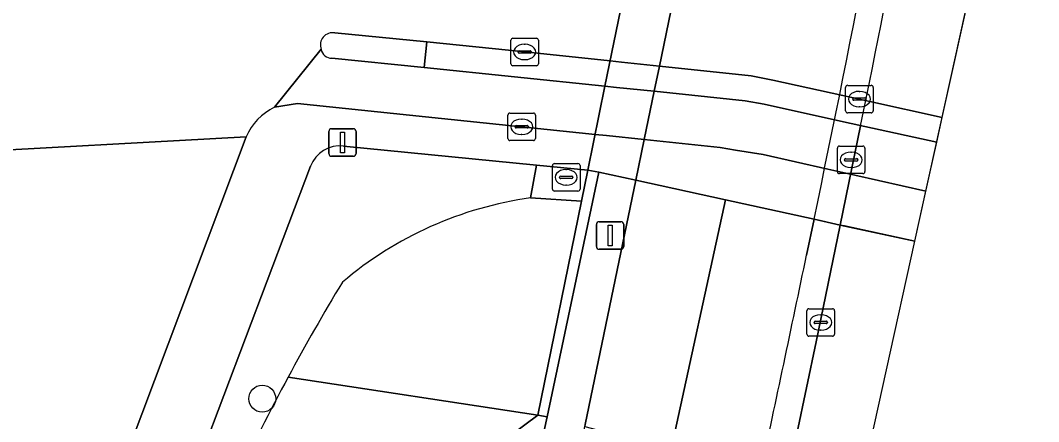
# Model space of a CAD drawing. Extents: x 162172 to 163187, y 382874 to 383685.
# Drawn here: x 163131.97 to 163168.94, y 383035.63 to 383050.22 of the extents above; entities that cross this region are included whole.
import ezdxf

# ---------------------------------------------------------------- set-up
doc = ezdxf.new("R2010")
doc.units = 0
for name, color, linetype in [('IMGEO_Berm_gesloten', 7, 'Continuous'), ('IMGEO_Berm_groen', 7, 'Continuous'), ('IMGEO_Berm_open', 7, 'Continuous'), ('IMGEO_Boom', 7, 'Continuous'), ('IMGEO_Dek', 7, 'Continuous'), ('IMGEO_Fietspad_open', 7, 'Continuous'), ('IMGEO_Hek', 7, 'Continuous'), ('IMGEO_Kolk', 7, 'Continuous'), ('IMGEO_Lichtmast', 7, 'Continuous'), ('IMGEO_Muur', 7, 'Continuous'), ('IMGEO_Rijbaan_lokaal_gesloten', 7, 'Continuous'), ('IMGEO_Rijbaan_lokaal_open', 7, 'Continuous'), ('IMGEO_Rijbaan_regionaal_gesloten', 7, 'Continuous'), ('IMGEO_Verkeerseiland_open', 7, 'Continuous'), ('IMGEO_Voetpad_open', 7, 'Continuous')]:
    doc.layers.add(name, color=color, linetype=linetype)

msp = doc.modelspace()

# ---------------------------------------------------------------- linework, layer by layer
at = {"layer": 'IMGEO_Berm_gesloten'}
for points in [[(163161.74, 383042.782), (163160.906, 383042.965), (163160.79, 383042.99), (163160.517, 383041.682)], [(163158.847, 383033.776), (163159.814, 383033.521), (163160.867, 383038.533), (163161.74, 383042.782)]]:
    msp.add_lwpolyline(points, dxfattribs=at)
msp.add_arc((161221.601, 383447.114), 1980.851, 347.955769, 348.189495, dxfattribs=at)
at = {"layer": 'IMGEO_Berm_groen'}
for points in [[(163150.497, 383043.765), (163150.71, 383044.959), (163143.706, 383045.645)], [(163142.501, 383044.918), (163137.777, 383032.423), (163135.415, 383033.359), (163134.125, 383029.959), (163130.174, 383019.451), (163129.662, 383018.485), (163128.915, 383017.105), (163127.523, 383014.531), (163127.123, 383013.779), (163126.316, 383012.264), (163125.474, 383010.089), (163124.351, 383007.183), (163121.897, 383000.656), (163120.735, 382997.497), (163120.127, 382995.283), (163117.88, 382989.013)], [(163147.971, 383033.794), (163150.756, 383035.866), (163141.689, 383037.253)], [(163150.561, 383033.379), (163150.743, 383034.209), (163151.096, 383035.814), (163150.756, 383035.866), (163147.971, 383033.794)]]:
    msp.add_lwpolyline(points, dxfattribs=at)
msp.add_lwpolyline([(163152.574, 383044.776), (163150.71, 383044.959), (163150.497, 383043.765), (163152.344, 383043.65)], close=True, dxfattribs=at)
for centre, radius, start, end in [((163143.554, 383044.534), 1.121, 82.2262, 159.9806), ((163152.32, 383030.535), 13.355, 97.8457, 130.4348), ((163209.121, 383001.02), 76.55, 148.77827, 151.74987), ((163208.22, 383001.542), 75.51, 151.77482, 158.19712), ((163208.22, 383001.542), 75.51, 151.77482, 158.19712)]:
    msp.add_arc(centre, radius, start, end, dxfattribs=at)
at = {"layer": 'IMGEO_Berm_open'}
for points in [[(163156.479, 383054.87), (163157.311, 383059.654), (163157.467, 383060.552), (163157.828, 383062.631), (163158.23, 383064.942), (163156.885, 383065.236), (163156.496, 383065.321), (163156.083, 383063.015), (163155.711, 383060.937), (163155.55, 383060.039), (163154.667, 383055.107), (163154.492, 383054.187), (163153.196, 383047.828), (163152.574, 383044.776), (163152.973, 383044.701), (163154.313, 383044.408), (163154.619, 383045.886), (163154.983, 383047.642), (163155.172, 383048.556), (163156.258, 383053.8), (163156.447, 383054.716)], [(163154.313, 383044.408), (163152.973, 383044.701), (163151.096, 383035.814), (163150.743, 383034.209), (163152.139, 383033.902), (163152.461, 383035.455), (163152.476, 383035.529)]]:
    msp.add_lwpolyline(points, close=True, dxfattribs=at)
for points in [[(163160.79, 383042.99), (163161.74, 383042.782), (163162.48, 383046.382)], [(163141.689, 383037.253), (163150.756, 383035.866), (163152.344, 383043.65)], [(163152.344, 383043.65), (163150.497, 383043.765)]]:
    msp.add_lwpolyline(points, dxfattribs=at)
for centre, radius, start, end in [((162405.6, 383199.882), 771.315, 348.263667, 349.816401), ((162415.96, 383198.703), 761.901, 348.467597, 349.763108), ((163152.32, 383030.535), 13.355, 97.8457, 130.4348), ((163209.121, 383001.02), 76.55, 148.77827, 151.74987)]:
    msp.add_arc(centre, radius, start, end, dxfattribs=at)
at = {"layer": 'IMGEO_Boom'}
msp.add_circle((163140.748, 383036.468), 0.489, dxfattribs=at)
at = {"layer": 'IMGEO_Dek'}
msp.add_lwpolyline([(163164.453, 383042.189), (163166.656, 383052.2), (163168.944, 383062.596), (163168.818, 383062.624), (163165.733, 383063.299), (163164.764, 383063.511), (163158.23, 383064.942), (163156.885, 383065.236), (163156.496, 383065.321), (163156.083, 383063.015), (163155.711, 383060.937), (163155.55, 383060.039), (163154.667, 383055.107), (163154.492, 383054.187), (163153.196, 383047.828), (163152.574, 383044.776), (163152.973, 383044.701), (163154.313, 383044.408), (163160.79, 383042.99), (163161.74, 383042.782), (163164.453, 383042.189)], dxfattribs=at)
at = {"layer": 'IMGEO_Fietspad_open'}
for points in [[(163142.889, 383049.169), (163141.189, 383047.059), (163142.029, 383047.204), (163152.839, 383046.073), (163153.251, 383046.029), (163154.619, 383045.886), (163157.376, 383045.596), (163157.941, 383045.503), (163158.936, 383045.34), (163161.283, 383044.812), (163162.269, 383044.59), (163164.853, 383044.008)], [(163164.853, 383044.008), (163165.245, 383045.789), (163162.627, 383046.365), (163161.644, 383046.581), (163158.975, 383047.168), (163158.292, 383047.294), (163154.983, 383047.642), (163153.618, 383047.784), (163153.196, 383047.828), (163146.629, 383048.51), (163143.275, 383048.842)]]:
    msp.add_lwpolyline(points, dxfattribs=at)
msp.add_arc((163143.275, 383049.234), 0.392, 189.5261, 269.9347, dxfattribs=at)
at = {"layer": 'IMGEO_Hek'}
for points in [[(163153.196, 383047.828), (163154.492, 383054.187)], [(163152.574, 383044.776), (163153.196, 383047.828)]]:
    msp.add_lwpolyline(points, dxfattribs=at)
at = {"layer": 'IMGEO_Kolk'}
for p, q in [((163149.779, 383048.645), (163149.779, 383049.497)), ((163149.854, 383049.571), (163150.706, 383049.571)), ((163150.78, 383049.497), (163150.78, 383048.645)), ((163150.267, 383049.351), (163150.292, 383049.351)), ((163150.038, 383049.065), (163150.038, 383049.077)), ((163150.476, 383049.028), (163150.078, 383049.028)), ((163150.081, 383049.114), (163150.479, 383049.114)), ((163150.29, 383048.791), (163150.265, 383048.791)), ((163150.522, 383049.077), (163150.522, 383049.065)), ((163150.706, 383048.571), (163149.854, 383048.571)), ((163161.935, 383046.932), (163161.935, 383047.784)), ((163162.01, 383047.858), (163162.862, 383047.858)), ((163162.936, 383047.784), (163162.936, 383046.932)), ((163162.194, 383047.352), (163162.194, 383047.364)), ((163162.632, 383047.315), (163162.234, 383047.315)), ((163162.237, 383047.401), (163162.635, 383047.401)), ((163162.423, 383047.638), (163162.448, 383047.638)), ((163162.678, 383047.364), (163162.678, 383047.352)), ((163162.446, 383047.078), (163162.421, 383047.078)), ((163149.671, 383045.926), (163149.671, 383046.778)), ((163149.746, 383046.852), (163150.598, 383046.852)), ((163150.159, 383046.632), (163150.184, 383046.632)), ((163150.672, 383046.778), (163150.672, 383045.926)), ((163162.862, 383046.858), (163162.01, 383046.858)), ((163149.93, 383046.346), (163149.93, 383046.358)), ((163150.368, 383046.309), (163149.97, 383046.309)), ((163149.973, 383046.395), (163150.371, 383046.395)), ((163150.414, 383046.358), (163150.414, 383046.346)), ((163150.598, 383045.852), (163149.746, 383045.852)), ((163150.182, 383046.072), (163150.157, 383046.072)), ((163161.635, 383044.724), (163161.635, 383045.576)), ((163161.71, 383045.65), (163162.562, 383045.65)), ((163162.123, 383045.43), (163162.148, 383045.43)), ((163162.636, 383045.576), (163162.636, 383044.724)), ((163161.894, 383045.144), (163161.894, 383045.156)), ((163162.332, 383045.107), (163161.934, 383045.107)), ((163161.937, 383045.193), (163162.335, 383045.193)), ((163162.378, 383045.156), (163162.378, 383045.144)), ((163151.288, 383044.089), (163151.288, 383044.941)), ((163151.363, 383045.015), (163152.215, 383045.015)), ((163151.776, 383044.795), (163151.801, 383044.795)), ((163152.289, 383044.941), (163152.289, 383044.089)), ((163162.146, 383044.87), (163162.121, 383044.87)), ((163151.547, 383044.509), (163151.547, 383044.521)), ((163151.985, 383044.472), (163151.587, 383044.472)), ((163151.59, 383044.558), (163151.988, 383044.558)), ((163152.031, 383044.521), (163152.031, 383044.509)), ((163162.562, 383044.65), (163161.71, 383044.65)), ((163152.215, 383044.015), (163151.363, 383044.015)), ((163151.799, 383044.235), (163151.774, 383044.235)), ((163160.53, 383038.814), (163160.53, 383039.666)), ((163160.605, 383039.74), (163161.457, 383039.74)), ((163161.018, 383039.52), (163161.043, 383039.52)), ((163161.531, 383039.666), (163161.531, 383038.814)), ((163160.789, 383039.234), (163160.789, 383039.246)), ((163161.227, 383039.197), (163160.829, 383039.197)), ((163160.832, 383039.283), (163161.23, 383039.283)), ((163161.273, 383039.246), (163161.273, 383039.234)), ((163161.041, 383038.96), (163161.016, 383038.96)), ((163161.457, 383038.74), (163160.605, 383038.74))]:
    msp.add_line(p, q, dxfattribs=at)
for points in [[(163149.779, 383048.645), (163149.779, 383049.497)], [(163149.854, 383049.571), (163150.706, 383049.571)], [(163150.78, 383049.497), (163150.78, 383048.645)], [(163150.706, 383048.571), (163149.854, 383048.571)], [(163161.935, 383046.932), (163161.935, 383047.784)], [(163162.01, 383047.858), (163162.862, 383047.858)], [(163162.936, 383047.784), (163162.936, 383046.932)], [(163149.671, 383045.926), (163149.671, 383046.778)], [(163149.746, 383046.852), (163150.598, 383046.852)], [(163150.672, 383046.778), (163150.672, 383045.926)], [(163162.862, 383046.858), (163162.01, 383046.858)], [(163150.598, 383045.852), (163149.746, 383045.852)], [(163161.635, 383044.724), (163161.635, 383045.576)], [(163161.71, 383045.65), (163162.562, 383045.65)], [(163162.636, 383045.576), (163162.636, 383044.724)], [(163151.288, 383044.089), (163151.288, 383044.941)], [(163151.363, 383045.015), (163152.215, 383045.015)], [(163152.289, 383044.941), (163152.289, 383044.089)], [(163162.562, 383044.65), (163161.71, 383044.65)], [(163152.215, 383044.015), (163151.363, 383044.015)], [(163160.53, 383038.814), (163160.53, 383039.666)], [(163160.605, 383039.74), (163161.457, 383039.74)], [(163161.531, 383039.666), (163161.531, 383038.814)], [(163161.457, 383038.74), (163160.605, 383038.74)]]:
    msp.add_lwpolyline(points, dxfattribs=at)
for centre, radius, start, end in [((163149.856, 383049.495), 0.0765, 91.552, 178.448), ((163149.856, 383049.495), 0.0765, 91.552, 178.448), ((163150.704, 383049.495), 0.0765, 1.552, 88.448), ((163150.704, 383049.495), 0.0765, 1.552, 88.448), ((163150.078, 383049.074), 0.0403, 85.8775, 175.7526), ((163150.075, 383049.064), 0.0366, 178.938, 274.7102), ((163150.479, 383049.071), 0.043, 264.8664, 352.4533), ((163150.483, 383049.076), 0.0386, 1.7309, 96.639), ((163149.856, 383048.647), 0.0765, 181.552, 268.448), ((163149.856, 383048.647), 0.0765, 181.552, 268.448), ((163150.704, 383048.647), 0.0765, 271.552, 358.448), ((163150.704, 383048.647), 0.0765, 271.552, 358.448), ((163162.012, 383047.782), 0.0765, 91.552, 178.448), ((163162.012, 383047.782), 0.0765, 91.552, 178.448), ((163162.86, 383047.782), 0.0765, 1.552, 88.448), ((163162.86, 383047.782), 0.0765, 1.552, 88.448), ((163162.234, 383047.361), 0.0403, 85.8775, 175.7526), ((163162.231, 383047.351), 0.0366, 178.938, 274.7102), ((163162.635, 383047.358), 0.043, 264.8664, 352.4533), ((163162.639, 383047.363), 0.0386, 1.7309, 96.639), ((163162.012, 383046.934), 0.0765, 181.552, 268.448), ((163162.012, 383046.934), 0.0765, 181.552, 268.448), ((163162.86, 383046.934), 0.0765, 271.552, 358.448), ((163162.86, 383046.934), 0.0765, 271.552, 358.448), ((163149.748, 383046.776), 0.0765, 91.552, 178.448), ((163149.748, 383046.776), 0.0765, 91.552, 178.448), ((163150.596, 383046.776), 0.0765, 1.552, 88.448), ((163150.596, 383046.776), 0.0765, 1.552, 88.448), ((163149.97, 383046.355), 0.0403, 85.8775, 175.7526), ((163149.967, 383046.345), 0.0366, 178.938, 274.7102), ((163150.371, 383046.352), 0.043, 264.8664, 352.4533), ((163150.375, 383046.357), 0.0386, 1.7309, 96.639), ((163149.748, 383045.928), 0.0765, 181.552, 268.448), ((163149.748, 383045.928), 0.0765, 181.552, 268.448), ((163150.596, 383045.928), 0.0765, 271.552, 358.448), ((163150.596, 383045.928), 0.0765, 271.552, 358.448), ((163161.712, 383045.574), 0.0765, 91.552, 178.448), ((163161.712, 383045.574), 0.0765, 91.552, 178.448), ((163162.56, 383045.574), 0.0765, 1.552, 88.448), ((163162.56, 383045.574), 0.0765, 1.552, 88.448), ((163161.934, 383045.153), 0.0403, 85.8775, 175.7526), ((163161.931, 383045.143), 0.0366, 178.938, 274.7102), ((163162.335, 383045.15), 0.043, 264.8664, 352.4533), ((163162.339, 383045.155), 0.0386, 1.7309, 96.639), ((163151.365, 383044.939), 0.0765, 91.552, 178.448), ((163151.365, 383044.939), 0.0765, 91.552, 178.448), ((163152.213, 383044.939), 0.0765, 1.552, 88.448), ((163152.213, 383044.939), 0.0765, 1.552, 88.448), ((163161.712, 383044.726), 0.0765, 181.552, 268.448), ((163161.712, 383044.726), 0.0765, 181.552, 268.448), ((163162.56, 383044.726), 0.0765, 271.552, 358.448), ((163162.56, 383044.726), 0.0765, 271.552, 358.448), ((163151.587, 383044.518), 0.0403, 85.8775, 175.7526), ((163151.584, 383044.508), 0.0366, 178.938, 274.7102), ((163151.988, 383044.515), 0.043, 264.8664, 352.4533), ((163151.992, 383044.52), 0.0386, 1.7309, 96.639), ((163151.365, 383044.091), 0.0765, 181.552, 268.448), ((163151.365, 383044.091), 0.0765, 181.552, 268.448), ((163152.213, 383044.091), 0.0765, 271.552, 358.448), ((163152.213, 383044.091), 0.0765, 271.552, 358.448), ((163160.607, 383039.664), 0.0765, 91.552, 178.448), ((163160.607, 383039.664), 0.0765, 91.552, 178.448), ((163161.455, 383039.664), 0.0765, 1.552, 88.448), ((163161.455, 383039.664), 0.0765, 1.552, 88.448), ((163160.829, 383039.243), 0.0403, 85.8775, 175.7526), ((163160.826, 383039.233), 0.0366, 178.938, 274.7102), ((163161.23, 383039.24), 0.043, 264.8664, 352.4533), ((163161.234, 383039.245), 0.0386, 1.7309, 96.639), ((163160.607, 383038.816), 0.0765, 181.552, 268.448), ((163160.607, 383038.816), 0.0765, 181.552, 268.448), ((163161.455, 383038.816), 0.0765, 271.552, 358.448), ((163161.455, 383038.816), 0.0765, 271.552, 358.448)]:
    msp.add_arc(centre, radius, start, end, dxfattribs=at)
for centre, major_axis, ratio, start_param, end_param in [((163150.266, 383049.071), (-0.387, 0.002), 0.722429, 4.712389, 7.853982), ((163150.291, 383049.071), (-0.39, 0.002), 0.717154, 1.570796, 4.712389), ((163162.422, 383047.358), (-0.387, 0.002), 0.722429, 4.712389, 7.853982), ((163162.447, 383047.358), (-0.39, 0.002), 0.717154, 1.570796, 4.712389), ((163150.158, 383046.352), (-0.387, 0.002), 0.722429, 4.712389, 7.853982), ((163150.183, 383046.352), (-0.39, 0.002), 0.717154, 1.570796, 4.712389), ((163162.122, 383045.15), (-0.387, 0.002), 0.722429, 4.712389, 7.853982), ((163162.147, 383045.15), (-0.39, 0.002), 0.717154, 1.570796, 4.712389), ((163151.775, 383044.515), (-0.387, 0.002), 0.722429, 4.712389, 7.853982), ((163151.8, 383044.515), (-0.39, 0.002), 0.717154, 1.570796, 4.712389), ((163161.017, 383039.24), (-0.387, 0.002), 0.722429, 4.712389, 7.853982), ((163161.042, 383039.24), (-0.39, 0.002), 0.717154, 1.570796, 4.712389)]:
    msp.add_ellipse(centre, major_axis=major_axis, ratio=ratio, start_param=start_param, end_param=end_param, dxfattribs=at)
at = {"layer": 'IMGEO_Lichtmast'}
for p, q in [((163143.167, 383045.381), (163143.167, 383046.181)), ((163143.167, 383046.181), (163143.167, 383045.381)), ((163143.267, 383046.281), (163144.057, 383046.281)), ((163144.057, 383046.281), (163143.267, 383046.281)), ((163144.157, 383046.181), (163144.157, 383045.381)), ((163144.157, 383045.381), (163144.157, 383046.181)), ((163144.057, 383045.281), (163143.267, 383045.281)), ((163143.267, 383045.281), (163144.057, 383045.281)), ((163152.986, 383042.9), (163153.776, 383042.9)), ((163153.776, 383042.9), (163152.986, 383042.9)), ((163152.886, 383042), (163152.886, 383042.8)), ((163152.886, 383042.8), (163152.886, 383042)), ((163153.876, 383042.8), (163153.876, 383042)), ((163153.876, 383042), (163153.876, 383042.8)), ((163153.776, 383041.9), (163152.986, 383041.9)), ((163152.986, 383041.9), (163153.776, 383041.9))]:
    msp.add_line(p, q, dxfattribs=at)
for points in [[(163143.587, 383046.156), (163143.737, 383046.156), (163143.737, 383045.406), (163143.587, 383045.406), (163143.587, 383046.156)], [(163153.306, 383042.775), (163153.456, 383042.775), (163153.456, 383042.025), (163153.306, 383042.025), (163153.306, 383042.775)]]:
    msp.add_lwpolyline(points, dxfattribs=at)
for centre, start, end in [((163143.267, 383046.181), 90, 180), ((163143.267, 383046.181), 90, 180), ((163144.057, 383046.181), 0, 90), ((163144.057, 383046.181), 360, 90), ((163143.267, 383045.381), 180, 270), ((163143.267, 383045.381), 180, 270), ((163144.057, 383045.381), 270, 0), ((163144.057, 383045.381), 270, 0), ((163152.986, 383042.8), 90, 180), ((163152.986, 383042.8), 90, 180), ((163153.776, 383042.8), 0, 90), ((163153.776, 383042.8), 360, 90), ((163152.986, 383042), 180, 270), ((163152.986, 383042), 180, 270), ((163153.776, 383042), 270, 0), ((163153.776, 383042), 270, 0)]:
    msp.add_arc(centre, 0.1, start, end, dxfattribs=at)
at = {"layer": 'IMGEO_Muur'}
msp.add_lwpolyline([(163152.344, 383043.65), (163150.756, 383035.866), (163151.096, 383035.814), (163152.973, 383044.701), (163152.574, 383044.776)], close=True, dxfattribs=at)
at = {"layer": 'IMGEO_Rijbaan_lokaal_gesloten'}
msp.add_lwpolyline([(163117.88, 382989.013), (163120.127, 382995.283), (163120.735, 382997.497), (163121.897, 383000.656), (163124.351, 383007.183), (163125.474, 383010.089), (163126.316, 383012.264), (163127.123, 383013.779), (163127.523, 383014.531), (163128.915, 383017.105), (163129.662, 383018.485), (163130.174, 383019.451), (163134.125, 383029.959), (163135.415, 383033.359), (163140.16, 383045.987), (163129.144, 383045.377)], dxfattribs=at)
at = {"layer": 'IMGEO_Rijbaan_lokaal_open'}
for points in [[(163165.443, 383046.689), (163166.514, 383051.554), (163163.792, 383052.15), (163162.803, 383052.367), (163159.442, 383053.103), (163156.258, 383053.8), (163154.819, 383054.116), (163154.804, 383054.119), (163154.492, 383054.187), (163153.684, 383054.364)], [(163143.389, 383049.761), (163146.722, 383049.443), (163150.28, 383049.072), (163153.383, 383048.745), (163153.79, 383048.702), (163155.172, 383048.556), (163158.5, 383048.205), (163159.289, 383048.042), (163161.829, 383047.49), (163162.81, 383047.275), (163165.443, 383046.689)], [(163141.189, 383047.059), (163142.889, 383049.169)], [(163129.144, 383045.377), (163140.16, 383045.987)]]:
    msp.add_lwpolyline(points, dxfattribs=at)
for centre, radius, start, end in [((163143.302, 383049.328), 0.442, 78.6035, 201.028), ((163142.145, 383045.112), 2.169, 116.1447, 156.2002)]:
    msp.add_arc(centre, radius, start, end, dxfattribs=at)
at = {"layer": 'IMGEO_Rijbaan_regionaal_gesloten'}
for points in [[(163164.764, 383063.511), (163158.23, 383064.942), (163157.828, 383062.631), (163157.467, 383060.552), (163157.311, 383059.654), (163156.479, 383054.87), (163156.447, 383054.716), (163156.258, 383053.8), (163155.172, 383048.556), (163154.983, 383047.642), (163154.619, 383045.886), (163154.313, 383044.408), (163160.79, 383042.99)], [(163162.48, 383046.382), (163161.74, 383042.782), (163164.453, 383042.189), (163166.656, 383052.2), (163168.007, 383058.339)], [(163160.517, 383041.682), (163160.79, 383042.99), (163157.578, 383043.693), (163155.601, 383034.629), (163158.847, 383033.776)]]:
    msp.add_lwpolyline(points, dxfattribs=at)
for points in [[(163157.578, 383043.693), (163154.313, 383044.408), (163152.476, 383035.529), (163152.461, 383035.455), (163155.601, 383034.629)], [(163162.396, 383032.842), (163164.453, 383042.189), (163161.898, 383042.748), (163161.74, 383042.782), (163160.867, 383038.533), (163159.814, 383033.521)]]:
    msp.add_lwpolyline(points, close=True, dxfattribs=at)
for centre, radius, start, end in [((162405.6, 383199.882), 771.315, 348.263667, 349.816401), ((162415.96, 383198.703), 761.901, 348.467597, 349.763108), ((161221.601, 383447.114), 1980.851, 347.955769, 348.189495)]:
    msp.add_arc(centre, radius, start, end, dxfattribs=at)
at = {"layer": 'IMGEO_Verkeerseiland_open'}
for points in [[(163143.275, 383048.842), (163146.629, 383048.51), (163146.722, 383049.443), (163143.389, 383049.761)], [(163165.245, 383045.789), (163165.443, 383046.689), (163162.81, 383047.275), (163161.829, 383047.49), (163159.289, 383048.042), (163158.5, 383048.205), (163155.172, 383048.556), (163153.79, 383048.702), (163153.383, 383048.745), (163150.28, 383049.072), (163146.722, 383049.443), (163146.629, 383048.51), (163153.196, 383047.828), (163153.618, 383047.784), (163154.983, 383047.642), (163158.292, 383047.294), (163158.975, 383047.168), (163161.644, 383046.581), (163162.627, 383046.365), (163165.245, 383045.789)]]:
    msp.add_lwpolyline(points, dxfattribs=at)
for centre, radius, start, end in [((163143.302, 383049.328), 0.442, 78.6035, 201.028), ((163143.275, 383049.234), 0.392, 189.5261, 269.9347)]:
    msp.add_arc(centre, radius, start, end, dxfattribs=at)
at = {"layer": 'IMGEO_Voetpad_open'}
for points in [[(163164.453, 383042.189), (163164.853, 383044.008), (163162.269, 383044.59), (163161.283, 383044.812), (163158.936, 383045.34), (163157.941, 383045.503), (163157.376, 383045.596), (163154.619, 383045.886), (163153.251, 383046.029), (163152.839, 383046.073), (163142.029, 383047.204), (163141.189, 383047.059)], [(163140.16, 383045.987), (163135.415, 383033.359), (163137.777, 383032.423), (163142.501, 383044.918)], [(163143.706, 383045.645), (163150.71, 383044.959), (163152.574, 383044.776), (163152.973, 383044.701), (163154.313, 383044.408), (163157.578, 383043.693), (163160.79, 383042.99), (163160.906, 383042.965), (163161.74, 383042.782), (163161.898, 383042.748), (163164.453, 383042.189)]]:
    msp.add_lwpolyline(points, dxfattribs=at)
for centre, radius, start, end in [((163142.145, 383045.112), 2.169, 116.1447, 156.2002), ((163143.554, 383044.534), 1.121, 82.2262, 159.9806)]:
    msp.add_arc(centre, radius, start, end, dxfattribs=at)

doc.saveas('drawing.dxf')
